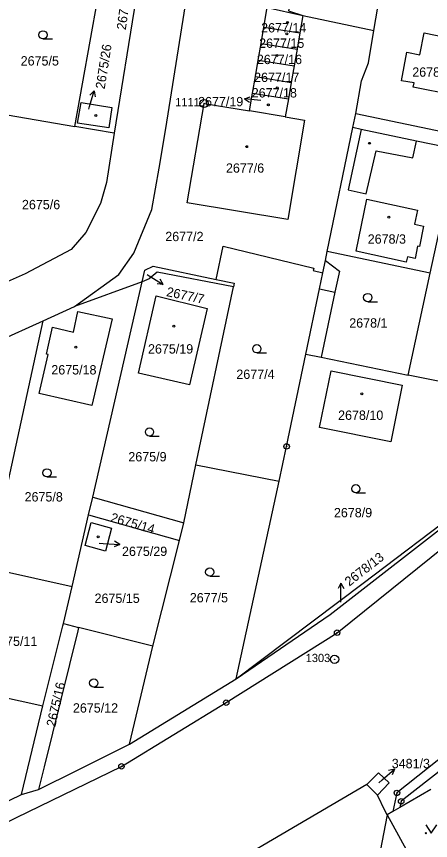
# Model space of a CAD drawing. Extents: x -733394 to -722299, y -1082822 to -1075049.
# Drawn here: x -727924.8 to -727849.5, y -1078431.8 to -1078281.8 of the extents above; entities that cross this region are included whole.
import ezdxf

# ---------------------------------------------------------------- set-up
doc = ezdxf.new("R2010")
doc.units = 0
for name, color, linetype in [('Hranice parcel', 7, 'Continuous'), ('Parcelní čísla', 7, 'Continuous'), ('Pop  PČ popisy', 7, 'Continuous'), ('Vnitřní kresba', 7, 'Continuous'), ('Značky bodu BP', 7, 'Continuous'), ('Značky budov', 7, 'Continuous'), ('Značky kultur', 7, 'Continuous')]:
    doc.layers.add(name, color=color, linetype=linetype)

msp = doc.modelspace()

# ---------------------------------------------------------------- linework, layer by layer
at = {"layer": 'Hranice parcel'}
for p, q in [((-727859.87, -1078284.37), (-727856.56, -1078265.05)), ((-727914.25, -1078301.82), (-727910.03, -1078278.44)), ((-727880.36, -1078286.74), (-727879.85, -1078283.74)), ((-727879.85, -1078283.74), (-727873.29, -1078284.77)), ((-727873.29, -1078284.77), (-727873.81, -1078287.78)), ((-727880.87, -1078289.74), (-727880.36, -1078286.74)), ((-727880.36, -1078286.74), (-727873.81, -1078287.78)), ((-727873.81, -1078287.78), (-727874.33, -1078290.79)), ((-727881.38, -1078292.75), (-727880.87, -1078289.74)), ((-727880.87, -1078289.74), (-727874.33, -1078290.79)), ((-727874.33, -1078290.79), (-727874.86, -1078293.8)), ((-727881.9, -1078295.75), (-727881.38, -1078292.75)), ((-727881.38, -1078292.75), (-727874.86, -1078293.8)), ((-727874.86, -1078293.8), (-727875.38, -1078296.81)), ((-727882.45, -1078299), (-727881.9, -1078295.75)), ((-727881.9, -1078295.75), (-727875.38, -1078296.81)), ((-727875.38, -1078296.81), (-727875.94, -1078300.07)), ((-727930.9, -1078298.94), (-727914.25, -1078301.82)), ((-727875.94, -1078300.07), (-727882.45, -1078299)), ((-727863.64, -1078302.04), (-727863.11, -1078299.48)), ((-727863.11, -1078299.48), (-727844.14, -1078303.43)), ((-727907.06, -1078303.06), (-727914.25, -1078301.82)), ((-727868.3, -1078324.56), (-727863.64, -1078302.04)), ((-727849.57, -1078328.5), (-727868.3, -1078324.56)), ((-727853.59, -1078347.08), (-727849.57, -1078328.5)), ((-727901.97, -1078330.13), (-727914.28, -1078334.59)), ((-727910.98, -1078369.3), (-727901.97, -1078330.13)), ((-727892.19, -1078363.4), (-727885.39, -1078331.02)), ((-727920, -1078337.23), (-727914.28, -1078334.59)), ((-727936.94, -1078344.88), (-727920, -1078337.23)), ((-727929.79, -1078382.22), (-727920, -1078337.23)), ((-727839.42, -1078349.99), (-727853.59, -1078347.08)), ((-727894.4, -1078373.96), (-727892.19, -1078363.4)), ((-727892.19, -1078363.4), (-727877.09, -1078366.42)), ((-727884.89, -1078402.37), (-727877.09, -1078366.42)), ((-727911.73, -1078372.49), (-727910.98, -1078369.3)), ((-727910.98, -1078369.3), (-727894.4, -1078373.96)), ((-727914.72, -1078385.57), (-727911.73, -1078372.49)), ((-727911.73, -1078372.49), (-727895.18, -1078377.2)), ((-727895.18, -1078377.2), (-727894.4, -1078373.96)), ((-727900.07, -1078396.41), (-727895.18, -1078377.2)), ((-727929.79, -1078382.22), (-727914.72, -1078385.57)), ((-727916.32, -1078392.32), (-727914.72, -1078385.57)), ((-727916.32, -1078392.32), (-727913.55, -1078393.04)), ((-727900.07, -1078396.41), (-727913.55, -1078393.04)), ((-727904.27, -1078414.28), (-727900.07, -1078396.41)), ((-727904.27, -1078414.28), (-727884.89, -1078402.37)), ((-727934.36, -1078404.13), (-727920.03, -1078407.31)), ((-727923.92, -1078423.41), (-727920.03, -1078407.31)), ((-727923.92, -1078423.41), (-727920.83, -1078422.51)), ((-727859.15, -1078423.54), (-727861.12, -1078421.58)), ((-727849.49, -1078422.51), (-727855.13, -1078425.8)), ((-727940.62, -1078431.6), (-727923.92, -1078423.41)), ((-727856.38, -1078426.53), (-727857.4, -1078427.13)), ((-727855.13, -1078425.8), (-727856.38, -1078426.53)), ((-727857.4, -1078427.13), (-727860.08, -1078440.71)), ((-727857.4, -1078427.13), (-727850.46, -1078439.72))]:
    msp.add_line(p, q, dxfattribs=at)
for points in [[(-727907.31, -1078263.34), (-727904.28, -1078265.98), (-727903.22, -1078267.74), (-727902.58, -1078269.87), (-727902.56, -1078274.47), (-727903.16, -1078278.56), (-727907.06, -1078303.06)], [(-727914.28, -1078334.59), (-727906.21, -1078328.74), (-727903.52, -1078324.89), (-727900.24, -1078316.95), (-727898.91, -1078309.42), (-727897.66, -1078302.17), (-727892.87, -1078271.97)], [(-727874.29, -1078274.98), (-727875.37, -1078280.75), (-727872.75, -1078281.63), (-727859.87, -1078284.37)], [(-727879.85, -1078283.74), (-727879.24, -1078280.17), (-727872.75, -1078281.63), (-727873.29, -1078284.77)], [(-727863.11, -1078299.48), (-727862.06, -1078293.54), (-727860.78, -1078290.27), (-727859.87, -1078284.37)], [(-727845.33, -1078296.13), (-727852.66, -1078294.67), (-727852.52, -1078293.91), (-727854.83, -1078293.49), (-727853.81, -1078288.31), (-727851.48, -1078288.78), (-727850.68, -1078284.79), (-727843.35, -1078286.28), (-727845.33, -1078296.13)], [(-727913.75, -1078301.2), (-727913.1, -1078297.49), (-727907.49, -1078298.36), (-727908.06, -1078302.07), (-727913.75, -1078301.2)], [(-727875.94, -1078300.07), (-727872.44, -1078300.65), (-727875.48, -1078318.74), (-727893.78, -1078315.74), (-727890.72, -1078297.64), (-727882.45, -1078299)], [(-727849.57, -1078328.5), (-727844.7, -1078306.02), (-727852.08, -1078304.47), (-727862.17, -1078302.35), (-727863.64, -1078302.04)], [(-727907.06, -1078303.06), (-727908.5, -1078312), (-727909.54, -1078315.85), (-727912.26, -1078321.1), (-727914.87, -1078324.24), (-727923.28, -1078328.65), (-727937.51, -1078334.95)], [(-727751.49, -1078319.17), (-727751.9, -1078323.55), (-727789.06, -1078367.07), (-727836.89, -1078410.6), (-727854.87, -1078424.67), (-727855.13, -1078425.8)], [(-727753.36, -1078322.18), (-727768.02, -1078340), (-727790.2, -1078365.94), (-727835.43, -1078407.05), (-727855.64, -1078423.14), (-727856.38, -1078426.53)], [(-727888.5, -1078329.68), (-727887.24, -1078323.62), (-727870.78, -1078327.61), (-727870.86, -1078328.04), (-727869.1, -1078328.45)], [(-727869.1, -1078328.45), (-727868.64, -1078326.25), (-727868.3, -1078324.56)], [(-728212.93, -1078486.91), (-728206.44, -1078487.36), (-728186.67, -1078494.63), (-728150.6, -1078489.12), (-728127.9, -1078485.26), (-728103.21, -1078484.92), (-728065.39, -1078479.71), (-728013.14, -1078467.61), (-727994.32, -1078461.33), (-727958.93, -1078444.72), (-727924.84, -1078427.64), (-727905.75, -1078418.31), (-727886.69, -1078406.71), (-727866.52, -1078393.98), (-727844.45, -1078376.24), (-727824.38, -1078358.44), (-727789.9, -1078327.8)], [(-727901.97, -1078330.13), (-727901.48, -1078327.99), (-727899.97, -1078327.23), (-727888.5, -1078329.68)], [(-727885.39, -1078331.02), (-727899.28, -1078328.32), (-727900.69, -1078329.58), (-727901.97, -1078330.13)], [(-727872.2, -1078343.26), (-727869.72, -1078331.39), (-727869.1, -1078328.45)], [(-727888.5, -1078329.68), (-727885.27, -1078330.36), (-727885.39, -1078331.02)], [(-727893.39, -1078348.87), (-727902.66, -1078346.74), (-727899.42, -1078332.66), (-727890.13, -1078334.96), (-727893.39, -1078348.87)], [(-727919.07, -1078343.33), (-727919.41, -1078343.25), (-727918.29, -1078338.33), (-727914.5, -1078339.26), (-727913.71, -1078335.49), (-727907.47, -1078336.85), (-727911.12, -1078352.63), (-727920.69, -1078350.44), (-727919.07, -1078343.33)], [(-727877.09, -1078366.42), (-727875.71, -1078360.07), (-727872.2, -1078343.26)], [(-727872.2, -1078343.26), (-727869.45, -1078343.82), (-727853.59, -1078347.08)], [(-727867.58, -1078346.28), (-727854.66, -1078348.9), (-727856.75, -1078359.21), (-727869.7, -1078356.6), (-727867.58, -1078346.28)], [(-727884.89, -1078402.37), (-727861.8, -1078384.95), (-727843.51, -1078371.15)], [(-727884.89, -1078402.37), (-727867.81, -1078390.67), (-727843.52, -1078371.78), (-727843.51, -1078371.15)], [(-727907.54, -1078374.93), (-727908.64, -1078379.11), (-727912.37, -1078378.13), (-727911.28, -1078373.94), (-727907.54, -1078374.93)], [(-727920.03, -1078407.31), (-727916.43, -1078392.75), (-727916.32, -1078392.32)], [(-727913.55, -1078393.04), (-727913.69, -1078393.62), (-727919.81, -1078418.39), (-727920.83, -1078422.51)], [(-727920.83, -1078422.51), (-727913.87, -1078419.05), (-727904.27, -1078414.28)], [(-727859.15, -1078423.54), (-727857.05, -1078421.3), (-727858.99, -1078419.5), (-727861.12, -1078421.58)], [(-727861.12, -1078421.58), (-727899.98, -1078444.42), (-727902.61, -1078445.76), (-727900.41, -1078449.62), (-727899.63, -1078451.95)], [(-727857.4, -1078427.13), (-727857.76, -1078426.49), (-727859.15, -1078423.54)]]:
    msp.add_lwpolyline(points, dxfattribs=at)
at = {"layer": 'Pop  PČ popisy'}
for p, q in [((-727911.55, -1078298.2), (-727910.72, -1078295.31)), ((-727910.72, -1078295.31), (-727911.48, -1078296.14)), ((-727910.72, -1078295.31), (-727910.52, -1078296.42)), ((-727883.39, -1078296.81), (-727882.35, -1078296.4)), ((-727880.4, -1078297.07), (-727883.39, -1078296.81)), ((-727883.39, -1078296.81), (-727882.44, -1078297.4)), ((-727911.69, -1078298.67), (-727911.55, -1078298.2)), ((-727901.1, -1078328.75), (-727900.68, -1078329.01)), ((-727900.68, -1078329.01), (-727898.14, -1078330.6)), ((-727898.14, -1078330.6), (-727899.25, -1078330.49)), ((-727898.14, -1078330.6), (-727898.72, -1078329.65)), ((-727906.05, -1078377.9), (-727907.03, -1078377.34)), ((-727909.82, -1078377.7), (-727909.05, -1078377.74)), ((-727909.05, -1078377.74), (-727906.05, -1078377.9)), ((-727906.05, -1078377.9), (-727907.08, -1078378.34)), ((-727865.82, -1078384.93), (-727866.32, -1078385.93)), ((-727865.82, -1078387.93), (-727865.82, -1078384.93)), ((-727865.82, -1078384.93), (-727865.32, -1078385.93)), ((-727865.82, -1078388.41), (-727865.82, -1078387.93)), ((-727858.34, -1078420.76), (-727856.08, -1078418.79)), ((-727856.08, -1078418.79), (-727857.16, -1078419.07)), ((-727856.08, -1078418.79), (-727856.5, -1078419.83)), ((-727858.96, -1078421.31), (-727858.34, -1078420.76))]:
    msp.add_line(p, q, dxfattribs=at)
at = {"layer": 'Vnitřní kresba'}
for p, q in [((-727862.17, -1078302.35), (-727864.5, -1078313.38)), ((-727852.76, -1078307.54), (-727852.08, -1078304.47)), ((-727861.22, -1078314.07), (-727859.43, -1078306.23)), ((-727859.43, -1078306.23), (-727852.76, -1078307.54)), ((-727864.5, -1078313.38), (-727861.22, -1078314.07)), ((-727863.08, -1078324.52), (-727861.1, -1078315.07)), ((-727861.1, -1078315.07), (-727851.9, -1078317.07)), ((-727851.9, -1078317.07), (-727852.44, -1078319.6)), ((-727852.44, -1078319.6), (-727850.78, -1078319.96)), ((-727850.78, -1078319.96), (-727851.56, -1078323.66)), ((-727853.95, -1078326.53), (-727863.08, -1078324.52)), ((-727851.87, -1078323.59), (-727852.35, -1078325.84)), ((-727851.56, -1078323.66), (-727851.87, -1078323.59)), ((-727868.64, -1078326.25), (-727866.11, -1078328.18)), ((-727853.74, -1078325.55), (-727853.95, -1078326.53)), ((-727852.35, -1078325.84), (-727853.74, -1078325.55)), ((-727866.11, -1078328.18), (-727866.92, -1078331.99)), ((-727869.72, -1078331.39), (-727866.92, -1078331.99)), ((-727866.92, -1078331.99), (-727869.45, -1078343.82))]:
    msp.add_line(p, q, dxfattribs=at)
at = {"layer": 'Značky bodu BP'}
for centre, radius in [((-727890.72, -1078297.64), 0.75), ((-727890.72, -1078297.64), 0.03), ((-727875.71, -1078360.07), 0.5), ((-727875.71, -1078360.07), 0.0303), ((-727866.52, -1078393.98), 0.5), ((-727866.52, -1078393.98), 0.0303), ((-727866.98, -1078398.82), 0.75), ((-727866.98, -1078398.82), 0.03), ((-727886.69, -1078406.71), 0.5), ((-727886.69, -1078406.71), 0.0303), ((-727905.75, -1078418.31), 0.5), ((-727905.75, -1078418.31), 0.0303), ((-727855.64, -1078423.14), 0.5), ((-727855.64, -1078423.14), 0.0303), ((-727854.87, -1078424.67), 0.5), ((-727854.87, -1078424.67), 0.0303)]:
    msp.add_circle(centre, radius, dxfattribs=at)
at = {"layer": 'Značky budov'}
for centre in [(-727875.53, -1078282.87), (-727875.67, -1078284.97), (-727877.47, -1078288.91), (-727877.4, -1078294.77), (-727879.03, -1078297.88), (-727910.41, -1078299.81), (-727882.97, -1078305.5), (-727860.65, -1078304.89), (-727857.09, -1078318.34), (-727896.22, -1078338.16), (-727914.03, -1078341.99), (-727862.04, -1078350.49), (-727909.99, -1078376.52)]:
    msp.add_circle(centre, 0.175, dxfattribs=at)
at = {"layer": 'Značky kultur'}
for p, q in [((-727920.03, -1078285.89), (-727918.28, -1078285.89)), ((-727860.94, -1078333.72), (-727859.19, -1078333.72)), ((-727881.12, -1078343.04), (-727879.37, -1078343.04)), ((-727900.65, -1078358.19), (-727898.9, -1078358.19)), ((-727919.31, -1078365.63), (-727917.56, -1078365.63)), ((-727863.12, -1078368.52), (-727861.37, -1078368.52)), ((-727889.69, -1078383.69), (-727887.94, -1078383.69)), ((-727910.79, -1078403.87), (-727909.04, -1078403.87))]:
    msp.add_line(p, q, dxfattribs=at)
msp.add_lwpolyline([(-727850.39, -1078428.97), (-727849.39, -1078430.47), (-727848.39, -1078428.97)], dxfattribs=at)
for centre, radius in [((-727920.03, -1078285.14), 0.75), ((-727860.94, -1078332.97), 0.75), ((-727881.12, -1078342.29), 0.75), ((-727900.65, -1078357.44), 0.75), ((-727919.31, -1078364.88), 0.75), ((-727863.12, -1078367.77), 0.75), ((-727889.69, -1078382.94), 0.75), ((-727910.79, -1078403.12), 0.75), ((-727850.39, -1078430.47), 0.1)]:
    msp.add_circle(centre, radius, dxfattribs=at)

# ---------------------------------------------------------------- texts
at = {"layer": 'Parcelní čísla'}
for s, rotation, p in [('2675/23', 82, (-727904.97, -1078284.32)), ('2675/26', 81, (-727908.81, -1078295.1)), ('2677/7', 348, (-727897.68, -1078332.68)), ('2675/14', 344, (-727907.87, -1078373.74)), ('2678/13', 38, (-727864.3, -1078385.6)), ('2675/16', 77, (-727917.79, -1078411.22))]:
    msp.add_text(s, height=1.7, rotation=rotation, dxfattribs=at).set_placement(p)
for s, p in [('2677/14', (-727880.35, -1078284.71)), ('2677/15', (-727880.71, -1078287.51)), ('2675/5', (-727924.08, -1078290.73)), ('2677/16', (-727881.12, -1078290.47)), ('2677/17', (-727881.62, -1078293.73)), ('2678/6', (-727852.85, -1078292.77)), ('2677/18', (-727882.05, -1078296.55)), ('2677/19', (-727891.81, -1078298.15)), ('2677/6', (-727886.74, -1078310.24)), ('2675/6', (-727923.85, -1078316.89)), ('2677/2', (-727897.78, -1078322.7)), ('2678/3', (-727860.95, -1078323.16)), ('2678/1', (-727864.31, -1078338.44)), ('2675/19', (-727900.92, -1078343.16)), ('2675/18', (-727918.51, -1078346.97)), ('2677/4', (-727884.85, -1078347.78)), ('2678/10', (-727866.34, -1078355.23)), ('2675/9', (-727904.5, -1078362.79)), ('2675/8', (-727923.37, -1078370.09)), ('2678/9', (-727867.1, -1078372.97)), ('2675/29', (-727905.65, -1078380.01)), ('2675/15', (-727910.64, -1078388.55)), ('2677/5', (-727893.32, -1078388.45)), ('2675/11', (-727929.27, -1078396.38)), ('2675/12', (-727914.58, -1078408.52)), ('3481/3', (-727856.58, -1078418.64))]:
    msp.add_text(s, height=1.7, dxfattribs=at).set_placement(p)
at = {"layer": 'Značky bodu BP'}
for s, p in [('1111', (-727895.97, -1078298.14)), ('1303', (-727872.23, -1078399.32))]:
    msp.add_text(s, height=1.5, dxfattribs=at).set_placement(p)

doc.saveas('drawing.dxf')
